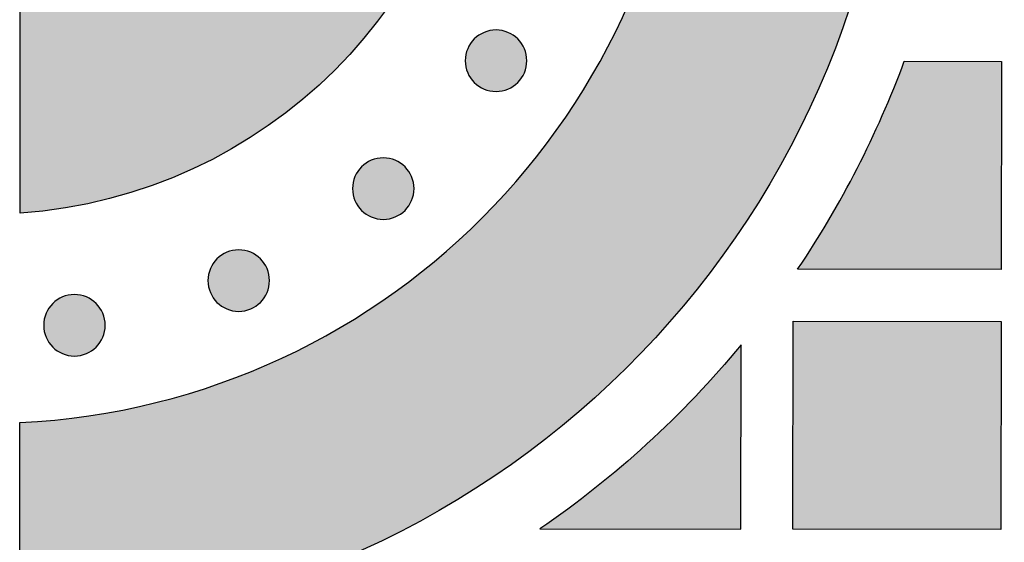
# Model space of a CAD drawing. Header units: millimetres. Extents: x -3873 to -97, y 912 to 4165.
# Tile 359 of 725: x -3326 to -3270, y 1728 to 1759. Entities that reach past the tile are written whole.
import ezdxf

# ---------------------------------------------------------------- set-up
doc = ezdxf.new("R2010")
doc.units = ezdxf.units.MM
doc.layers.add('pattern', color=7, linetype='Continuous', true_color=0x000000)

msp = doc.modelspace()

# ---------------------------------------------------------------- hatches: boundary and pattern name
at = {"layer": 'pattern'}
for points in [[(-3326.38, 1735.385), (-3325.506, 1735.437), (-3324.625, 1735.509), (-3323.739, 1735.6), (-3322.849, 1735.712), (-3321.954, 1735.845), (-3321.055, 1735.999), (-3320.154, 1736.174), (-3319.25, 1736.372), (-3318.345, 1736.591), (-3317.44, 1736.833), (-3316.534, 1737.098), (-3315.629, 1737.385), (-3314.726, 1737.696), (-3313.826, 1738.03), (-3312.929, 1738.386), (-3312.036, 1738.767), (-3311.149, 1739.17), (-3310.267, 1739.597), (-3309.392, 1740.046), (-3308.525, 1740.519), (-3307.667, 1741.015), (-3306.819, 1741.533), (-3305.98, 1742.074), (-3305.153, 1742.637), (-3304.339, 1743.221), (-3303.537, 1743.827), (-3302.749, 1744.454), (-3301.976, 1745.101), (-3301.218, 1745.768), (-3300.476, 1746.454), (-3299.751, 1747.16), (-3299.044, 1747.883), (-3298.355, 1748.623), (-3297.686, 1749.381), (-3297.035, 1750.154), (-3296.405, 1750.943), (-3295.795, 1751.746), (-3295.207, 1752.563), (-3294.64, 1753.393), (-3294.094, 1754.234), (-3293.572, 1755.087), (-3293.071, 1755.95), (-3292.594, 1756.822), (-3292.14, 1757.703), (-3291.708, 1758.591), (-3291.301, 1759.486), (-3290.916, 1760.387), (-3290.556, 1761.293), (-3290.218, 1762.203), (-3289.904, 1763.116), (-3289.614, 1764.031), (-3289.347, 1764.948), (-3289.102, 1765.865), (-3288.881, 1766.782), (-3288.682, 1767.698), (-3288.506, 1768.613), (-3288.352, 1769.525), (-3288.219, 1770.433), (-3288.108, 1771.338), (-3288.018, 1772.238), (-3287.949, 1773.133), (-3287.899, 1774.023), (-3287.87, 1774.905), (-3287.859, 1775.781), (-3287.868, 1776.657), (-3287.896, 1777.54), (-3287.944, 1778.429), (-3288.011, 1779.324), (-3288.1, 1780.225), (-3288.209, 1781.13), (-3288.34, 1782.039), (-3288.492, 1782.951), (-3288.667, 1783.866), (-3288.864, 1784.782), (-3289.084, 1785.7), (-3289.326, 1786.617), (-3289.592, 1787.535), (-3289.88, 1788.45), (-3290.192, 1789.364), (-3290.528, 1790.274), (-3290.887, 1791.181), (-3291.27, 1792.082), (-3291.676, 1792.978), (-3292.105, 1793.867), (-3292.558, 1794.749), (-3293.033, 1795.622), (-3293.532, 1796.486), (-3294.053, 1797.34), (-3294.597, 1798.183), (-3295.162, 1799.013), (-3295.749, 1799.831), (-3296.358, 1800.636), (-3296.986, 1801.425), (-3297.635, 1802.2), (-3298.304, 1802.959), (-3298.991, 1803.701), (-3299.697, 1804.425), (-3300.42, 1805.132), (-3301.161, 1805.82), (-3301.917, 1806.488), (-3302.689, 1807.137), (-3303.476, 1807.765), (-3304.277, 1808.372), (-3305.09, 1808.958), (-3305.916, 1809.523), (-3306.753, 1810.065), (-3307.601, 1810.585), (-3308.458, 1811.082), (-3309.324, 1811.557), (-3310.198, 1812.008), (-3311.079, 1812.437), (-3311.966, 1812.842), (-3312.858, 1813.223), (-3313.754, 1813.582), (-3314.654, 1813.917), (-3315.556, 1814.23), (-3316.46, 1814.519), (-3317.365, 1814.785), (-3318.27, 1815.029), (-3319.175, 1815.25), (-3320.078, 1815.449), (-3320.979, 1815.627), (-3321.877, 1815.782), (-3322.772, 1815.917), (-3323.663, 1816.03), (-3324.548, 1816.124), (-3325.429, 1816.197), (-3326.303, 1816.25), (-3326.291, 1828.262), (-3325.151, 1828.205), (-3324.001, 1828.122), (-3322.845, 1828.013), (-3321.681, 1827.877), (-3320.512, 1827.714), (-3319.338, 1827.524), (-3318.16, 1827.305), (-3316.978, 1827.057), (-3315.795, 1826.78), (-3314.61, 1826.473), (-3313.425, 1826.137), (-3312.241, 1825.771), (-3311.058, 1825.374), (-3309.879, 1824.947), (-3308.704, 1824.49), (-3307.535, 1824.001), (-3306.372, 1823.482), (-3305.217, 1822.932), (-3304.07, 1822.352), (-3302.934, 1821.741), (-3301.808, 1821.101), (-3300.695, 1820.43), (-3299.596, 1819.729), (-3298.511, 1819), (-3297.443, 1818.242), (-3296.391, 1817.455), (-3295.357, 1816.641), (-3294.342, 1815.8), (-3293.348, 1814.933), (-3292.375, 1814.04), (-3291.424, 1813.122), (-3290.496, 1812.18), (-3289.592, 1811.215), (-3288.713, 1810.228), (-3287.86, 1809.22), (-3287.033, 1808.192), (-3286.233, 1807.144), (-3285.461, 1806.079), (-3284.717, 1804.996), (-3284.002, 1803.898), (-3283.317, 1802.785), (-3282.661, 1801.659), (-3282.035, 1800.52), (-3281.44, 1799.37), (-3280.875, 1798.21), (-3280.341, 1797.041), (-3279.838, 1795.864), (-3279.366, 1794.682), (-3278.925, 1793.493), (-3278.514, 1792.301), (-3278.135, 1791.106), (-3277.786, 1789.909), (-3277.467, 1788.711), (-3277.179, 1787.514), (-3276.92, 1786.317), (-3276.691, 1785.124), (-3276.49, 1783.933), (-3276.319, 1782.747), (-3276.175, 1781.566), (-3276.059, 1780.391), (-3275.97, 1779.224), (-3275.907, 1778.063), (-3275.871, 1776.912), (-3275.859, 1775.77), (-3275.873, 1774.627), (-3275.912, 1773.476), (-3275.976, 1772.316), (-3276.068, 1771.148), (-3276.186, 1769.974), (-3276.332, 1768.793), (-3276.506, 1767.607), (-3276.708, 1766.417), (-3276.94, 1765.224), (-3277.201, 1764.028), (-3277.492, 1762.831), (-3277.813, 1761.634), (-3278.164, 1760.438), (-3278.546, 1759.243), (-3278.959, 1758.052), (-3279.402, 1756.864), (-3279.876, 1755.683), (-3280.382, 1754.507), (-3280.918, 1753.339), (-3281.485, 1752.18), (-3282.082, 1751.031), (-3282.71, 1749.894), (-3283.368, 1748.769), (-3284.056, 1747.657), (-3284.773, 1746.56), (-3285.519, 1745.479), (-3286.293, 1744.415), (-3287.094, 1743.369), (-3287.923, 1742.342), (-3288.779, 1741.336), (-3289.659, 1740.35), (-3290.565, 1739.387), (-3291.495, 1738.447), (-3292.448, 1737.531), (-3293.423, 1736.64), (-3294.419, 1735.775), (-3295.435, 1734.935), (-3296.47, 1734.123), (-3297.524, 1733.339), (-3298.594, 1732.583), (-3299.68, 1731.855), (-3300.78, 1731.157), (-3301.895, 1730.488), (-3303.021, 1729.85), (-3304.159, 1729.241), (-3305.306, 1728.663), (-3306.463, 1728.116), (-3307.627, 1727.599), (-3308.797, 1727.113), (-3309.973, 1726.657), (-3311.153, 1726.232), (-3312.336, 1725.838), (-3313.521, 1725.474), (-3314.706, 1725.14), (-3315.892, 1724.836), (-3317.076, 1724.561), (-3318.258, 1724.316), (-3319.437, 1724.099), (-3320.611, 1723.91), (-3321.781, 1723.749), (-3322.944, 1723.616), (-3324.101, 1723.509), (-3325.25, 1723.429), (-3326.391, 1723.374)], [(-3326.354, 1762.202), (-3326.099, 1762.242), (-3325.842, 1762.286), (-3325.585, 1762.336), (-3325.327, 1762.391), (-3325.069, 1762.451), (-3324.811, 1762.517), (-3324.553, 1762.588), (-3324.294, 1762.664), (-3324.037, 1762.746), (-3323.779, 1762.833), (-3323.523, 1762.926), (-3323.267, 1763.024), (-3323.012, 1763.127), (-3322.758, 1763.236), (-3322.505, 1763.351), (-3322.254, 1763.471), (-3322.005, 1763.596), (-3321.757, 1763.727), (-3321.511, 1763.864), (-3321.268, 1764.005), (-3321.026, 1764.152), (-3320.788, 1764.304), (-3320.552, 1764.462), (-3320.319, 1764.624), (-3320.088, 1764.792), (-3319.861, 1764.965), (-3319.638, 1765.142), (-3319.417, 1765.324), (-3319.201, 1765.511), (-3318.988, 1765.703), (-3318.779, 1765.899), (-3318.574, 1766.099), (-3318.374, 1766.303), (-3318.177, 1766.512), (-3317.986, 1766.724), (-3317.798, 1766.94), (-3317.616, 1767.16), (-3317.438, 1767.384), (-3317.265, 1767.61), (-3317.097, 1767.84), (-3316.934, 1768.073), (-3316.776, 1768.309), (-3316.623, 1768.547), (-3316.476, 1768.788), (-3316.333, 1769.031), (-3316.197, 1769.277), (-3316.065, 1769.524), (-3315.939, 1769.773), (-3315.819, 1770.024), (-3315.704, 1770.277), (-3315.594, 1770.53), (-3315.49, 1770.785), (-3315.392, 1771.041), (-3315.299, 1771.298), (-3315.211, 1771.555), (-3315.129, 1771.812), (-3315.052, 1772.07), (-3314.981, 1772.328), (-3314.915, 1772.586), (-3314.854, 1772.844), (-3314.798, 1773.102), (-3314.748, 1773.359), (-3314.703, 1773.616), (-3314.663, 1773.871), (-3299.932, 1773.857), (-3299.979, 1773.273), (-3300.039, 1772.686), (-3300.112, 1772.096), (-3300.198, 1771.504), (-3300.297, 1770.909), (-3300.41, 1770.312), (-3300.536, 1769.715), (-3300.675, 1769.116), (-3300.829, 1768.517), (-3300.996, 1767.918), (-3301.178, 1767.319), (-3301.374, 1766.721), (-3301.584, 1766.125), (-3301.808, 1765.53), (-3302.047, 1764.938), (-3302.3, 1764.349), (-3302.567, 1763.763), (-3302.849, 1763.181), (-3303.145, 1762.604), (-3303.455, 1762.031), (-3303.78, 1761.464), (-3304.118, 1760.903), (-3304.47, 1760.348), (-3304.835, 1759.8), (-3305.214, 1759.26), (-3305.607, 1758.728), (-3306.012, 1758.204), (-3306.429, 1757.688), (-3306.86, 1757.183), (-3307.302, 1756.687), (-3307.756, 1756.201), (-3308.221, 1755.725), (-3308.697, 1755.261), (-3309.184, 1754.808), (-3309.681, 1754.367), (-3310.187, 1753.938), (-3310.703, 1753.521), (-3311.228, 1753.117), (-3311.761, 1752.726), (-3312.302, 1752.348), (-3312.851, 1751.983), (-3313.406, 1751.632), (-3313.968, 1751.295), (-3314.536, 1750.972), (-3315.109, 1750.663), (-3315.687, 1750.368), (-3316.269, 1750.087), (-3316.856, 1749.821), (-3317.445, 1749.569), (-3318.038, 1749.331), (-3318.633, 1749.108), (-3319.229, 1748.899), (-3319.828, 1748.705), (-3320.427, 1748.524), (-3321.026, 1748.358), (-3321.626, 1748.205), (-3322.225, 1748.067), (-3322.823, 1747.942), (-3323.419, 1747.831), (-3324.014, 1747.733), (-3324.607, 1747.648), (-3325.197, 1747.576), (-3325.784, 1747.517), (-3326.368, 1747.471)], [(-3300.168, 1757.519), (-3300.14, 1757.547), (-3300.111, 1757.574), (-3300.081, 1757.601), (-3300.05, 1757.627), (-3300.019, 1757.653), (-3299.986, 1757.678), (-3299.953, 1757.703), (-3299.919, 1757.727), (-3299.884, 1757.75), (-3299.848, 1757.773), (-3299.811, 1757.795), (-3299.774, 1757.816), (-3299.736, 1757.836), (-3299.697, 1757.856), (-3299.658, 1757.875), (-3299.618, 1757.893), (-3299.577, 1757.91), (-3299.536, 1757.926), (-3299.494, 1757.941), (-3299.451, 1757.955), (-3299.408, 1757.968), (-3299.365, 1757.98), (-3299.321, 1757.991), (-3299.277, 1758.001), (-3299.232, 1758.009), (-3299.187, 1758.017), (-3299.142, 1758.023), (-3299.096, 1758.029), (-3299.051, 1758.033), (-3299.005, 1758.036), (-3298.959, 1758.037), (-3298.913, 1758.038), (-3298.867, 1758.037), (-3298.821, 1758.035), (-3298.775, 1758.032), (-3298.73, 1758.028), (-3298.684, 1758.023), (-3298.639, 1758.016), (-3298.594, 1758.009), (-3298.549, 1758), (-3298.505, 1757.99), (-3298.461, 1757.979), (-3298.418, 1757.967), (-3298.375, 1757.954), (-3298.332, 1757.94), (-3298.29, 1757.925), (-3298.249, 1757.908), (-3298.208, 1757.891), (-3298.168, 1757.873), (-3298.129, 1757.854), (-3298.09, 1757.835), (-3298.052, 1757.814), (-3298.015, 1757.793), (-3297.979, 1757.771), (-3297.943, 1757.748), (-3297.908, 1757.725), (-3297.874, 1757.701), (-3297.841, 1757.676), (-3297.808, 1757.651), (-3297.777, 1757.625), (-3297.746, 1757.599), (-3297.716, 1757.572), (-3297.687, 1757.545), (-3297.659, 1757.517), (-3297.631, 1757.489), (-3297.604, 1757.46), (-3297.578, 1757.43), (-3297.551, 1757.399), (-3297.526, 1757.368), (-3297.5, 1757.335), (-3297.476, 1757.302), (-3297.452, 1757.268), (-3297.428, 1757.233), (-3297.406, 1757.197), (-3297.384, 1757.16), (-3297.362, 1757.123), (-3297.342, 1757.085), (-3297.322, 1757.046), (-3297.304, 1757.007), (-3297.286, 1756.967), (-3297.269, 1756.926), (-3297.253, 1756.885), (-3297.238, 1756.843), (-3297.223, 1756.8), (-3297.21, 1756.757), (-3297.198, 1756.714), (-3297.188, 1756.67), (-3297.178, 1756.626), (-3297.169, 1756.581), (-3297.161, 1756.536), (-3297.155, 1756.491), (-3297.15, 1756.445), (-3297.146, 1756.4), (-3297.143, 1756.354), (-3297.141, 1756.308), (-3297.14, 1756.262), (-3297.141, 1756.216), (-3297.143, 1756.17), (-3297.146, 1756.124), (-3297.15, 1756.079), (-3297.155, 1756.033), (-3297.162, 1755.988), (-3297.17, 1755.943), (-3297.178, 1755.898), (-3297.188, 1755.854), (-3297.199, 1755.81), (-3297.211, 1755.767), (-3297.224, 1755.724), (-3297.239, 1755.681), (-3297.254, 1755.639), (-3297.27, 1755.598), (-3297.287, 1755.557), (-3297.305, 1755.517), (-3297.324, 1755.478), (-3297.344, 1755.439), (-3297.364, 1755.401), (-3297.385, 1755.364), (-3297.407, 1755.327), (-3297.43, 1755.292), (-3297.454, 1755.257), (-3297.478, 1755.223), (-3297.502, 1755.19), (-3297.528, 1755.157), (-3297.553, 1755.126), (-3297.58, 1755.095), (-3297.607, 1755.065), (-3297.634, 1755.036), (-3297.661, 1755.008), (-3297.689, 1754.98), (-3297.718, 1754.953), (-3297.748, 1754.927), (-3297.779, 1754.9), (-3297.811, 1754.875), (-3297.843, 1754.849), (-3297.877, 1754.825), (-3297.911, 1754.801), (-3297.946, 1754.777), (-3297.981, 1754.755), (-3298.018, 1754.733), (-3298.055, 1754.711), (-3298.093, 1754.691), (-3298.132, 1754.671), (-3298.171, 1754.653), (-3298.212, 1754.635), (-3298.252, 1754.618), (-3298.294, 1754.602), (-3298.336, 1754.587), (-3298.378, 1754.572), (-3298.421, 1754.559), (-3298.465, 1754.547), (-3298.508, 1754.536), (-3298.553, 1754.527), (-3298.597, 1754.518), (-3298.642, 1754.51), (-3298.688, 1754.504), (-3298.733, 1754.499), (-3298.779, 1754.495), (-3298.825, 1754.492), (-3298.87, 1754.49), (-3298.916, 1754.489), (-3298.962, 1754.49), (-3299.008, 1754.492), (-3299.054, 1754.495), (-3299.1, 1754.499), (-3299.145, 1754.504), (-3299.19, 1754.511), (-3299.235, 1754.519), (-3299.28, 1754.527), (-3299.324, 1754.537), (-3299.368, 1754.548), (-3299.412, 1754.56), (-3299.455, 1754.573), (-3299.497, 1754.588), (-3299.539, 1754.603), (-3299.58, 1754.619), (-3299.621, 1754.636), (-3299.661, 1754.654), (-3299.7, 1754.673), (-3299.739, 1754.693), (-3299.777, 1754.713), (-3299.814, 1754.734), (-3299.851, 1754.756), (-3299.887, 1754.779), (-3299.921, 1754.803), (-3299.956, 1754.827), (-3299.989, 1754.851), (-3300.021, 1754.877), (-3300.053, 1754.902), (-3300.084, 1754.929), (-3300.113, 1754.955), (-3300.142, 1754.983), (-3300.17, 1755.01), (-3300.198, 1755.038), (-3300.225, 1755.067), (-3300.252, 1755.097), (-3300.278, 1755.128), (-3300.304, 1755.16), (-3300.329, 1755.192), (-3300.354, 1755.226), (-3300.378, 1755.26), (-3300.401, 1755.295), (-3300.424, 1755.33), (-3300.446, 1755.367), (-3300.467, 1755.404), (-3300.487, 1755.442), (-3300.507, 1755.481), (-3300.526, 1755.52), (-3300.544, 1755.56), (-3300.561, 1755.601), (-3300.577, 1755.643), (-3300.592, 1755.685), (-3300.606, 1755.727), (-3300.619, 1755.77), (-3300.631, 1755.814), (-3300.642, 1755.857), (-3300.652, 1755.902), (-3300.66, 1755.946), (-3300.668, 1755.991), (-3300.674, 1756.037), (-3300.68, 1756.082), (-3300.684, 1756.128), (-3300.687, 1756.174), (-3300.688, 1756.219), (-3300.689, 1756.265), (-3300.688, 1756.311), (-3300.687, 1756.357), (-3300.684, 1756.403), (-3300.679, 1756.449), (-3300.674, 1756.494), (-3300.667, 1756.539), (-3300.66, 1756.584), (-3300.651, 1756.629), (-3300.641, 1756.673), (-3300.63, 1756.717), (-3300.618, 1756.761), (-3300.605, 1756.803), (-3300.591, 1756.846), (-3300.576, 1756.888), (-3300.559, 1756.929), (-3300.542, 1756.97), (-3300.524, 1757.01), (-3300.506, 1757.049), (-3300.486, 1757.088), (-3300.465, 1757.126), (-3300.444, 1757.163), (-3300.422, 1757.2), (-3300.399, 1757.236), (-3300.376, 1757.27), (-3300.352, 1757.305), (-3300.327, 1757.338), (-3300.302, 1757.37), (-3300.276, 1757.402), (-3300.25, 1757.432), (-3300.223, 1757.462), (-3300.196, 1757.491)], [(-3281.517, 1744.234), (-3280.595, 1745.646), (-3279.714, 1747.087), (-3278.876, 1748.554), (-3278.082, 1750.047), (-3277.333, 1751.563), (-3276.631, 1753.1), (-3275.975, 1754.655), (-3275.366, 1756.228), (-3269.762, 1756.223), (-3269.773, 1744.223)], [(-3306.672, 1750.141), (-3306.644, 1750.169), (-3306.615, 1750.196), (-3306.585, 1750.222), (-3306.554, 1750.249), (-3306.523, 1750.274), (-3306.49, 1750.299), (-3306.457, 1750.324), (-3306.423, 1750.348), (-3306.388, 1750.371), (-3306.352, 1750.394), (-3306.316, 1750.416), (-3306.278, 1750.437), (-3306.24, 1750.458), (-3306.202, 1750.478), (-3306.162, 1750.496), (-3306.122, 1750.514), (-3306.081, 1750.531), (-3306.04, 1750.547), (-3305.998, 1750.562), (-3305.956, 1750.576), (-3305.913, 1750.589), (-3305.869, 1750.601), (-3305.825, 1750.612), (-3305.781, 1750.622), (-3305.736, 1750.631), (-3305.691, 1750.638), (-3305.646, 1750.645), (-3305.601, 1750.65), (-3305.555, 1750.654), (-3305.509, 1750.657), (-3305.463, 1750.659), (-3305.417, 1750.659), (-3305.371, 1750.659), (-3305.325, 1750.657), (-3305.28, 1750.654), (-3305.234, 1750.65), (-3305.189, 1750.644), (-3305.143, 1750.638), (-3305.098, 1750.63), (-3305.054, 1750.621), (-3305.009, 1750.612), (-3304.966, 1750.601), (-3304.922, 1750.589), (-3304.879, 1750.575), (-3304.837, 1750.561), (-3304.795, 1750.546), (-3304.753, 1750.53), (-3304.713, 1750.513), (-3304.673, 1750.495), (-3304.633, 1750.476), (-3304.594, 1750.456), (-3304.557, 1750.436), (-3304.519, 1750.414), (-3304.483, 1750.392), (-3304.447, 1750.37), (-3304.412, 1750.346), (-3304.378, 1750.322), (-3304.345, 1750.297), (-3304.312, 1750.272), (-3304.281, 1750.246), (-3304.25, 1750.22), (-3304.22, 1750.193), (-3304.191, 1750.166), (-3304.163, 1750.139), (-3304.136, 1750.11), (-3304.109, 1750.081), (-3304.082, 1750.051), (-3304.056, 1750.021), (-3304.03, 1749.989), (-3304.005, 1749.957), (-3303.98, 1749.923), (-3303.956, 1749.889), (-3303.933, 1749.854), (-3303.91, 1749.818), (-3303.888, 1749.782), (-3303.867, 1749.745), (-3303.846, 1749.707), (-3303.827, 1749.668), (-3303.808, 1749.628), (-3303.79, 1749.588), (-3303.773, 1749.548), (-3303.757, 1749.506), (-3303.742, 1749.464), (-3303.728, 1749.422), (-3303.715, 1749.379), (-3303.703, 1749.335), (-3303.692, 1749.291), (-3303.682, 1749.247), (-3303.673, 1749.202), (-3303.666, 1749.157), (-3303.659, 1749.112), (-3303.654, 1749.067), (-3303.65, 1749.021), (-3303.647, 1748.975), (-3303.645, 1748.929), (-3303.645, 1748.883), (-3303.645, 1748.838), (-3303.647, 1748.792), (-3303.65, 1748.746), (-3303.654, 1748.7), (-3303.66, 1748.655), (-3303.666, 1748.61), (-3303.674, 1748.565), (-3303.683, 1748.52), (-3303.693, 1748.476), (-3303.704, 1748.432), (-3303.716, 1748.388), (-3303.729, 1748.345), (-3303.743, 1748.303), (-3303.758, 1748.261), (-3303.774, 1748.22), (-3303.791, 1748.179), (-3303.809, 1748.139), (-3303.828, 1748.099), (-3303.848, 1748.061), (-3303.868, 1748.023), (-3303.89, 1747.985), (-3303.912, 1747.949), (-3303.935, 1747.913), (-3303.958, 1747.878), (-3303.982, 1747.844), (-3304.007, 1747.811), (-3304.032, 1747.779), (-3304.058, 1747.747), (-3304.084, 1747.716), (-3304.111, 1747.686), (-3304.138, 1747.658), (-3304.166, 1747.629), (-3304.194, 1747.602), (-3304.223, 1747.575), (-3304.253, 1747.548), (-3304.283, 1747.522), (-3304.315, 1747.496), (-3304.348, 1747.471), (-3304.381, 1747.446), (-3304.415, 1747.422), (-3304.45, 1747.399), (-3304.486, 1747.376), (-3304.522, 1747.354), (-3304.559, 1747.333), (-3304.597, 1747.313), (-3304.636, 1747.293), (-3304.676, 1747.274), (-3304.716, 1747.256), (-3304.757, 1747.239), (-3304.798, 1747.223), (-3304.84, 1747.208), (-3304.882, 1747.194), (-3304.925, 1747.181), (-3304.969, 1747.169), (-3305.013, 1747.158), (-3305.057, 1747.148), (-3305.102, 1747.139), (-3305.147, 1747.132), (-3305.192, 1747.125), (-3305.237, 1747.12), (-3305.283, 1747.116), (-3305.329, 1747.113), (-3305.375, 1747.111), (-3305.421, 1747.111), (-3305.467, 1747.112), (-3305.512, 1747.113), (-3305.558, 1747.116), (-3305.604, 1747.121), (-3305.649, 1747.126), (-3305.695, 1747.132), (-3305.74, 1747.14), (-3305.784, 1747.149), (-3305.828, 1747.159), (-3305.872, 1747.17), (-3305.916, 1747.182), (-3305.959, 1747.195), (-3306.001, 1747.209), (-3306.043, 1747.224), (-3306.084, 1747.24), (-3306.125, 1747.258), (-3306.165, 1747.275), (-3306.205, 1747.294), (-3306.243, 1747.314), (-3306.281, 1747.335), (-3306.319, 1747.356), (-3306.355, 1747.378), (-3306.391, 1747.401), (-3306.426, 1747.424), (-3306.46, 1747.448), (-3306.493, 1747.473), (-3306.525, 1747.498), (-3306.557, 1747.524), (-3306.588, 1747.55), (-3306.618, 1747.577), (-3306.647, 1747.604), (-3306.675, 1747.632), (-3306.702, 1747.66), (-3306.729, 1747.689), (-3306.756, 1747.719), (-3306.782, 1747.75), (-3306.808, 1747.781), (-3306.833, 1747.814), (-3306.858, 1747.847), (-3306.882, 1747.881), (-3306.905, 1747.916), (-3306.928, 1747.952), (-3306.95, 1747.988), (-3306.971, 1748.026), (-3306.992, 1748.064), (-3307.011, 1748.102), (-3307.03, 1748.142), (-3307.048, 1748.182), (-3307.065, 1748.223), (-3307.081, 1748.264), (-3307.096, 1748.306), (-3307.11, 1748.349), (-3307.123, 1748.392), (-3307.135, 1748.435), (-3307.146, 1748.479), (-3307.156, 1748.523), (-3307.165, 1748.568), (-3307.172, 1748.613), (-3307.179, 1748.658), (-3307.184, 1748.704), (-3307.188, 1748.749), (-3307.191, 1748.795), (-3307.193, 1748.841), (-3307.193, 1748.887), (-3307.193, 1748.933), (-3307.191, 1748.979), (-3307.188, 1749.024), (-3307.184, 1749.07), (-3307.178, 1749.116), (-3307.172, 1749.161), (-3307.164, 1749.206), (-3307.155, 1749.25), (-3307.145, 1749.295), (-3307.134, 1749.339), (-3307.122, 1749.382), (-3307.109, 1749.425), (-3307.095, 1749.467), (-3307.08, 1749.509), (-3307.064, 1749.551), (-3307.047, 1749.591), (-3307.029, 1749.632), (-3307.01, 1749.671), (-3306.99, 1749.71), (-3306.97, 1749.748), (-3306.948, 1749.785), (-3306.926, 1749.821), (-3306.903, 1749.857), (-3306.88, 1749.892), (-3306.856, 1749.926), (-3306.831, 1749.959), (-3306.806, 1749.992), (-3306.78, 1750.023), (-3306.754, 1750.054), (-3306.727, 1750.084), (-3306.7, 1750.113)], [(-3315.01, 1744.834), (-3314.982, 1744.861), (-3314.953, 1744.888), (-3314.923, 1744.915), (-3314.892, 1744.941), (-3314.86, 1744.967), (-3314.828, 1744.992), (-3314.795, 1745.017), (-3314.761, 1745.041), (-3314.726, 1745.064), (-3314.69, 1745.087), (-3314.653, 1745.109), (-3314.616, 1745.13), (-3314.578, 1745.151), (-3314.539, 1745.17), (-3314.5, 1745.189), (-3314.46, 1745.207), (-3314.419, 1745.224), (-3314.378, 1745.24), (-3314.336, 1745.255), (-3314.293, 1745.269), (-3314.25, 1745.282), (-3314.207, 1745.294), (-3314.163, 1745.305), (-3314.119, 1745.315), (-3314.074, 1745.324), (-3314.029, 1745.331), (-3313.984, 1745.338), (-3313.938, 1745.343), (-3313.892, 1745.347), (-3313.847, 1745.35), (-3313.801, 1745.352), (-3313.755, 1745.352), (-3313.709, 1745.352), (-3313.663, 1745.35), (-3313.617, 1745.347), (-3313.572, 1745.343), (-3313.526, 1745.337), (-3313.481, 1745.331), (-3313.436, 1745.323), (-3313.391, 1745.314), (-3313.347, 1745.304), (-3313.303, 1745.293), (-3313.26, 1745.281), (-3313.217, 1745.268), (-3313.174, 1745.254), (-3313.132, 1745.239), (-3313.091, 1745.223), (-3313.05, 1745.206), (-3313.01, 1745.188), (-3312.971, 1745.169), (-3312.932, 1745.149), (-3312.894, 1745.128), (-3312.857, 1745.107), (-3312.82, 1745.085), (-3312.785, 1745.062), (-3312.75, 1745.039), (-3312.716, 1745.015), (-3312.682, 1744.99), (-3312.65, 1744.965), (-3312.618, 1744.939), (-3312.588, 1744.913), (-3312.558, 1744.886), (-3312.529, 1744.859), (-3312.501, 1744.831), (-3312.473, 1744.803), (-3312.446, 1744.774), (-3312.419, 1744.744), (-3312.393, 1744.713), (-3312.367, 1744.682), (-3312.342, 1744.649), (-3312.318, 1744.616), (-3312.294, 1744.582), (-3312.27, 1744.547), (-3312.248, 1744.511), (-3312.226, 1744.475), (-3312.204, 1744.437), (-3312.184, 1744.399), (-3312.164, 1744.361), (-3312.145, 1744.321), (-3312.128, 1744.281), (-3312.111, 1744.24), (-3312.095, 1744.199), (-3312.079, 1744.157), (-3312.065, 1744.114), (-3312.052, 1744.071), (-3312.04, 1744.028), (-3312.029, 1743.984), (-3312.02, 1743.94), (-3312.011, 1743.895), (-3312.003, 1743.85), (-3311.997, 1743.805), (-3311.992, 1743.759), (-3311.988, 1743.714), (-3311.985, 1743.668), (-3311.983, 1743.622), (-3311.982, 1743.576), (-3311.983, 1743.53), (-3311.985, 1743.484), (-3311.988, 1743.439), (-3311.992, 1743.393), (-3311.997, 1743.347), (-3312.004, 1743.302), (-3312.011, 1743.257), (-3312.02, 1743.213), (-3312.03, 1743.168), (-3312.041, 1743.124), (-3312.053, 1743.081), (-3312.066, 1743.038), (-3312.081, 1742.996), (-3312.096, 1742.954), (-3312.112, 1742.912), (-3312.129, 1742.872), (-3312.147, 1742.832), (-3312.166, 1742.792), (-3312.185, 1742.753), (-3312.206, 1742.715), (-3312.227, 1742.678), (-3312.249, 1742.642), (-3312.272, 1742.606), (-3312.296, 1742.571), (-3312.32, 1742.537), (-3312.344, 1742.504), (-3312.37, 1742.471), (-3312.395, 1742.44), (-3312.422, 1742.409), (-3312.448, 1742.379), (-3312.476, 1742.35), (-3312.503, 1742.322), (-3312.531, 1742.295), (-3312.56, 1742.267), (-3312.59, 1742.241), (-3312.621, 1742.215), (-3312.653, 1742.189), (-3312.685, 1742.164), (-3312.718, 1742.139), (-3312.753, 1742.115), (-3312.788, 1742.092), (-3312.823, 1742.069), (-3312.86, 1742.047), (-3312.897, 1742.026), (-3312.935, 1742.005), (-3312.974, 1741.986), (-3313.013, 1741.967), (-3313.053, 1741.949), (-3313.094, 1741.932), (-3313.136, 1741.916), (-3313.177, 1741.901), (-3313.22, 1741.887), (-3313.263, 1741.874), (-3313.306, 1741.862), (-3313.35, 1741.851), (-3313.395, 1741.841), (-3313.439, 1741.832), (-3313.484, 1741.825), (-3313.53, 1741.818), (-3313.575, 1741.813), (-3313.621, 1741.809), (-3313.666, 1741.806), (-3313.712, 1741.804), (-3313.758, 1741.804), (-3313.804, 1741.804), (-3313.85, 1741.806), (-3313.896, 1741.809), (-3313.942, 1741.813), (-3313.987, 1741.819), (-3314.032, 1741.825), (-3314.077, 1741.833), (-3314.122, 1741.842), (-3314.166, 1741.851), (-3314.21, 1741.862), (-3314.253, 1741.875), (-3314.296, 1741.888), (-3314.339, 1741.902), (-3314.381, 1741.917), (-3314.422, 1741.933), (-3314.463, 1741.95), (-3314.503, 1741.968), (-3314.542, 1741.987), (-3314.581, 1742.007), (-3314.619, 1742.027), (-3314.656, 1742.049), (-3314.693, 1742.071), (-3314.728, 1742.093), (-3314.763, 1742.117), (-3314.797, 1742.141), (-3314.831, 1742.166), (-3314.863, 1742.191), (-3314.895, 1742.217), (-3314.925, 1742.243), (-3314.955, 1742.27), (-3314.984, 1742.297), (-3315.012, 1742.324), (-3315.04, 1742.353), (-3315.067, 1742.382), (-3315.094, 1742.412), (-3315.12, 1742.442), (-3315.146, 1742.474), (-3315.171, 1742.506), (-3315.195, 1742.54), (-3315.22, 1742.574), (-3315.243, 1742.609), (-3315.266, 1742.645), (-3315.288, 1742.681), (-3315.309, 1742.718), (-3315.329, 1742.756), (-3315.349, 1742.795), (-3315.368, 1742.835), (-3315.386, 1742.875), (-3315.403, 1742.915), (-3315.419, 1742.957), (-3315.434, 1742.999), (-3315.448, 1743.041), (-3315.461, 1743.084), (-3315.473, 1743.128), (-3315.484, 1743.172), (-3315.494, 1743.216), (-3315.502, 1743.261), (-3315.51, 1743.306), (-3315.516, 1743.351), (-3315.522, 1743.396), (-3315.526, 1743.442), (-3315.529, 1743.488), (-3315.53, 1743.534), (-3315.531, 1743.58), (-3315.53, 1743.625), (-3315.528, 1743.671), (-3315.525, 1743.717), (-3315.521, 1743.763), (-3315.516, 1743.808), (-3315.509, 1743.853), (-3315.502, 1743.898), (-3315.493, 1743.943), (-3315.483, 1743.987), (-3315.472, 1744.031), (-3315.46, 1744.075), (-3315.447, 1744.118), (-3315.433, 1744.16), (-3315.417, 1744.202), (-3315.401, 1744.243), (-3315.384, 1744.284), (-3315.366, 1744.324), (-3315.347, 1744.364), (-3315.328, 1744.402), (-3315.307, 1744.44), (-3315.286, 1744.478), (-3315.264, 1744.514), (-3315.241, 1744.55), (-3315.218, 1744.585), (-3315.194, 1744.619), (-3315.169, 1744.652), (-3315.144, 1744.684), (-3315.118, 1744.716), (-3315.091, 1744.747), (-3315.065, 1744.777), (-3315.038, 1744.806)], [(-3324.487, 1742.257), (-3324.459, 1742.284), (-3324.43, 1742.311), (-3324.4, 1742.338), (-3324.369, 1742.364), (-3324.338, 1742.39), (-3324.305, 1742.415), (-3324.272, 1742.44), (-3324.238, 1742.464), (-3324.203, 1742.487), (-3324.167, 1742.51), (-3324.131, 1742.532), (-3324.093, 1742.553), (-3324.055, 1742.574), (-3324.017, 1742.593), (-3323.977, 1742.612), (-3323.937, 1742.63), (-3323.896, 1742.647), (-3323.855, 1742.663), (-3323.813, 1742.678), (-3323.77, 1742.692), (-3323.727, 1742.705), (-3323.684, 1742.717), (-3323.64, 1742.728), (-3323.596, 1742.738), (-3323.551, 1742.747), (-3323.506, 1742.754), (-3323.461, 1742.761), (-3323.415, 1742.766), (-3323.37, 1742.77), (-3323.324, 1742.773), (-3323.278, 1742.775), (-3323.232, 1742.775), (-3323.186, 1742.775), (-3323.14, 1742.773), (-3323.095, 1742.77), (-3323.049, 1742.766), (-3323.003, 1742.76), (-3322.958, 1742.754), (-3322.913, 1742.746), (-3322.869, 1742.737), (-3322.824, 1742.727), (-3322.78, 1742.716), (-3322.737, 1742.704), (-3322.694, 1742.691), (-3322.652, 1742.677), (-3322.61, 1742.662), (-3322.568, 1742.646), (-3322.528, 1742.629), (-3322.488, 1742.611), (-3322.448, 1742.592), (-3322.409, 1742.572), (-3322.371, 1742.552), (-3322.334, 1742.53), (-3322.298, 1742.508), (-3322.262, 1742.485), (-3322.227, 1742.462), (-3322.193, 1742.438), (-3322.16, 1742.413), (-3322.127, 1742.388), (-3322.096, 1742.362), (-3322.065, 1742.336), (-3322.035, 1742.309), (-3322.006, 1742.282), (-3321.978, 1742.254), (-3321.951, 1742.226), (-3321.923, 1742.197), (-3321.897, 1742.167), (-3321.871, 1742.136), (-3321.845, 1742.105), (-3321.82, 1742.072), (-3321.795, 1742.039), (-3321.771, 1742.005), (-3321.748, 1741.97), (-3321.725, 1741.934), (-3321.703, 1741.898), (-3321.682, 1741.86), (-3321.661, 1741.822), (-3321.642, 1741.784), (-3321.623, 1741.744), (-3321.605, 1741.704), (-3321.588, 1741.663), (-3321.572, 1741.622), (-3321.557, 1741.58), (-3321.543, 1741.538), (-3321.53, 1741.495), (-3321.518, 1741.451), (-3321.507, 1741.407), (-3321.497, 1741.363), (-3321.488, 1741.318), (-3321.481, 1741.273), (-3321.474, 1741.228), (-3321.469, 1741.183), (-3321.465, 1741.137), (-3321.462, 1741.091), (-3321.46, 1741.045), (-3321.46, 1740.999), (-3321.46, 1740.953), (-3321.462, 1740.907), (-3321.465, 1740.862), (-3321.469, 1740.816), (-3321.475, 1740.771), (-3321.481, 1740.725), (-3321.489, 1740.68), (-3321.498, 1740.636), (-3321.507, 1740.591), (-3321.518, 1740.548), (-3321.531, 1740.504), (-3321.544, 1740.461), (-3321.558, 1740.419), (-3321.573, 1740.377), (-3321.589, 1740.335), (-3321.606, 1740.295), (-3321.624, 1740.255), (-3321.643, 1740.215), (-3321.663, 1740.177), (-3321.683, 1740.139), (-3321.705, 1740.101), (-3321.727, 1740.065), (-3321.749, 1740.029), (-3321.773, 1739.994), (-3321.797, 1739.96), (-3321.822, 1739.927), (-3321.847, 1739.894), (-3321.873, 1739.863), (-3321.899, 1739.832), (-3321.926, 1739.802), (-3321.953, 1739.773), (-3321.98, 1739.745), (-3322.009, 1739.718), (-3322.038, 1739.691), (-3322.068, 1739.664), (-3322.098, 1739.638), (-3322.13, 1739.612), (-3322.162, 1739.587), (-3322.196, 1739.562), (-3322.23, 1739.538), (-3322.265, 1739.515), (-3322.301, 1739.492), (-3322.337, 1739.47), (-3322.374, 1739.449), (-3322.412, 1739.428), (-3322.451, 1739.409), (-3322.491, 1739.39), (-3322.531, 1739.372), (-3322.571, 1739.355), (-3322.613, 1739.339), (-3322.655, 1739.324), (-3322.697, 1739.31), (-3322.74, 1739.297), (-3322.784, 1739.285), (-3322.828, 1739.274), (-3322.872, 1739.264), (-3322.917, 1739.255), (-3322.962, 1739.248), (-3323.007, 1739.241), (-3323.052, 1739.236), (-3323.098, 1739.232), (-3323.144, 1739.229), (-3323.19, 1739.227), (-3323.236, 1739.227), (-3323.281, 1739.227), (-3323.327, 1739.229), (-3323.373, 1739.232), (-3323.419, 1739.236), (-3323.464, 1739.242), (-3323.51, 1739.248), (-3323.554, 1739.256), (-3323.599, 1739.265), (-3323.643, 1739.275), (-3323.687, 1739.286), (-3323.731, 1739.298), (-3323.774, 1739.311), (-3323.816, 1739.325), (-3323.858, 1739.34), (-3323.899, 1739.356), (-3323.94, 1739.373), (-3323.98, 1739.391), (-3324.02, 1739.41), (-3324.058, 1739.43), (-3324.096, 1739.45), (-3324.134, 1739.472), (-3324.17, 1739.494), (-3324.206, 1739.517), (-3324.241, 1739.54), (-3324.275, 1739.564), (-3324.308, 1739.589), (-3324.34, 1739.614), (-3324.372, 1739.64), (-3324.403, 1739.666), (-3324.433, 1739.693), (-3324.462, 1739.72), (-3324.49, 1739.748), (-3324.517, 1739.776), (-3324.544, 1739.805), (-3324.571, 1739.835), (-3324.597, 1739.865), (-3324.623, 1739.897), (-3324.648, 1739.93), (-3324.673, 1739.963), (-3324.697, 1739.997), (-3324.72, 1740.032), (-3324.743, 1740.068), (-3324.765, 1740.104), (-3324.786, 1740.141), (-3324.807, 1740.18), (-3324.826, 1740.218), (-3324.845, 1740.258), (-3324.863, 1740.298), (-3324.88, 1740.339), (-3324.896, 1740.38), (-3324.911, 1740.422), (-3324.925, 1740.464), (-3324.938, 1740.507), (-3324.95, 1740.551), (-3324.961, 1740.595), (-3324.971, 1740.639), (-3324.98, 1740.684), (-3324.987, 1740.729), (-3324.994, 1740.774), (-3324.999, 1740.819), (-3325.003, 1740.865), (-3325.006, 1740.911), (-3325.008, 1740.957), (-3325.008, 1741.003), (-3325.008, 1741.049), (-3325.006, 1741.094), (-3325.003, 1741.14), (-3324.999, 1741.186), (-3324.993, 1741.231), (-3324.987, 1741.277), (-3324.979, 1741.322), (-3324.97, 1741.366), (-3324.96, 1741.41), (-3324.949, 1741.454), (-3324.937, 1741.498), (-3324.924, 1741.541), (-3324.91, 1741.583), (-3324.895, 1741.625), (-3324.879, 1741.667), (-3324.862, 1741.707), (-3324.844, 1741.747), (-3324.825, 1741.787), (-3324.805, 1741.825), (-3324.784, 1741.863), (-3324.763, 1741.901), (-3324.741, 1741.937), (-3324.718, 1741.973), (-3324.695, 1742.008), (-3324.671, 1742.042), (-3324.646, 1742.075), (-3324.621, 1742.108), (-3324.595, 1742.139), (-3324.569, 1742.17), (-3324.542, 1742.2), (-3324.515, 1742.229)], [(-3281.776, 1741.234), (-3269.776, 1741.223), (-3269.788, 1729.223), (-3281.787, 1729.234)], [(-3284.777, 1739.87), (-3286.057, 1738.373), (-3286.717, 1737.641), (-3287.39, 1736.92), (-3288.076, 1736.21), (-3288.775, 1735.512), (-3289.486, 1734.826), (-3290.209, 1734.153), (-3290.944, 1733.492), (-3291.69, 1732.845), (-3292.447, 1732.21), (-3293.214, 1731.59), (-3293.992, 1730.983), (-3294.78, 1730.39), (-3296.383, 1729.248), (-3284.788, 1729.237)]]:
    msp.add_hatch(color=256, dxfattribs=at).paths.add_polyline_path(points, flags=0)

# ---------------------------------------------------------------- linework, layer by layer
for p, q in [((-3326.368, 1747.471), (-3326.354, 1762.202)), ((-3326.391, 1723.374), (-3326.38, 1735.385))]:
    msp.add_line(p, q, dxfattribs=at)
for points in [[(-3275.366, 1756.228), (-3269.762, 1756.223), (-3269.773, 1744.223), (-3281.517, 1744.234)], [(-3296.383, 1729.248), (-3284.788, 1729.237), (-3284.777, 1739.87)]]:
    msp.add_lwpolyline(points, dxfattribs=at)
msp.add_lwpolyline([(-3281.776, 1741.234), (-3269.776, 1741.223), (-3269.788, 1729.223), (-3281.787, 1729.234)], close=True, dxfattribs=at)
at = {"layer": 'pattern', "extrusion": (0, 0, -1)}
for centre in [(3298.915, 1756.264), (3305.419, 1748.885), (3313.757, 1743.578), (3323.234, 1741.001)]:
    msp.add_circle(centre, 1.774, dxfattribs=at)
for centre, radius, start, end in [((3328.4, 1458.038), 387.7, 90.31409, 130.77821), ((3328.341, 1775.82), 52.482, 92.2386, 267.8706), ((3328.341, 1775.884), 28.482, 184.0812, 266.028), ((3328.341, 1775.82), 56.482, 219.5302, 235.5416)]:
    msp.add_arc(centre, radius, start, end, dxfattribs=at)
at = {"layer": 'pattern'}
for radius, start, end in [(40.482, 272.7772, 87.1136), (56.482, 325.9984, 339.7041)]:
    msp.add_arc((-3328.341, 1775.82), radius, start, end, dxfattribs=at)

doc.saveas('drawing.dxf')
